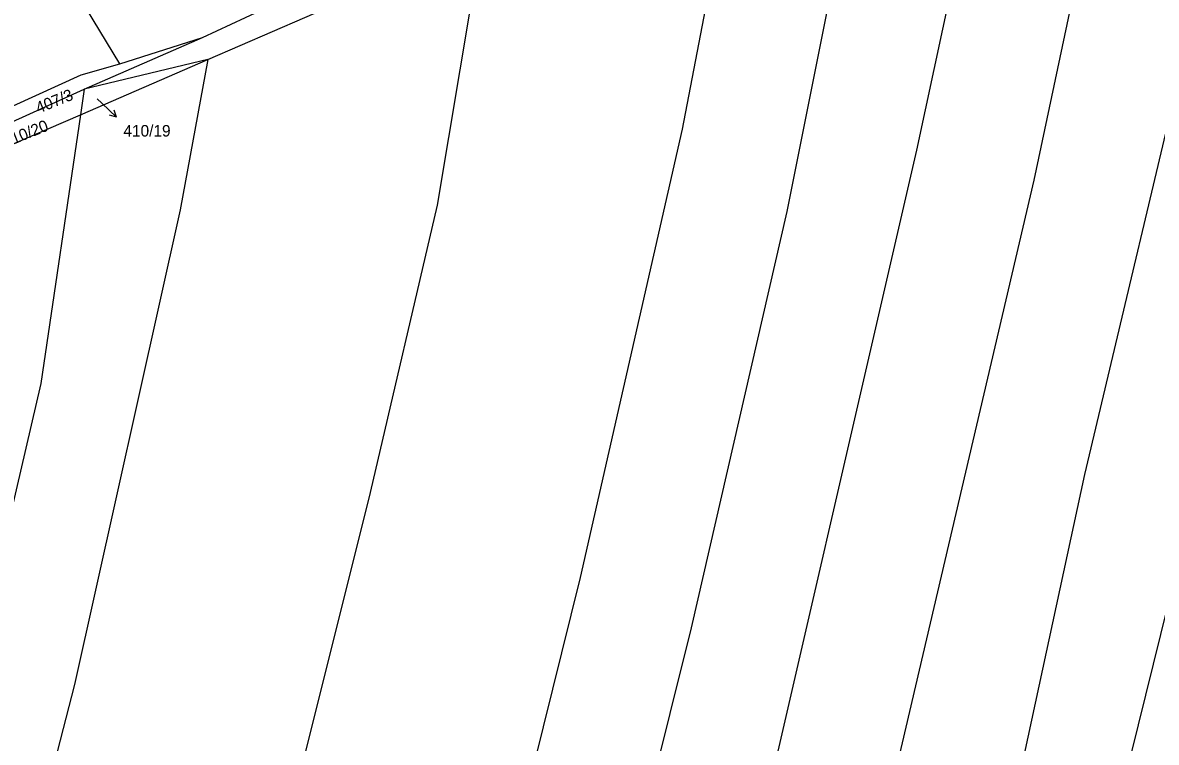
# Model space of a CAD drawing. Extents: x -757266 to -753360, y -1162585 to -1157740.
# Drawn here: x -754430.7 to -754263.6, y -1161041.7 to -1160935.6 of the extents above; entities that cross this region are included whole.
import ezdxf

# ---------------------------------------------------------------- set-up
doc = ezdxf.new("R2010")
doc.units = 0
for name, color, linetype in [('Hranice parcel', 7, 'Continuous'), ('Parcelní čísla', 7, 'Continuous'), ('Pop  PČ popisy', 7, 'Continuous')]:
    doc.layers.add(name, color=color, linetype=linetype)

msp = doc.modelspace()

# ---------------------------------------------------------------- linework, layer by layer
at = {"layer": 'Hranice parcel'}
for p, q in [((-754416.4, -1160941.65), (-754426.4, -1160924.9)), ((-754404.21, -1160937.76), (-754381.15, -1160926.96)), ((-754421.63, -1160945.35), (-754404.21, -1160937.76)), ((-754416.4, -1160941.65), (-754404.21, -1160937.76)), ((-754422.19, -1160949.13), (-754403.43, -1160940.99)), ((-754403.43, -1160940.99), (-754421.63, -1160945.35)), ((-754435.24, -1160951.53), (-754421.63, -1160945.35)), ((-754421.63, -1160945.35), (-754422.19, -1160949.13))]:
    msp.add_line(p, q, dxfattribs=at)
for points in [[(-754249.41, -1161060.34), (-754270.64, -1161056.98), (-754247.49, -1160963.34), (-754249.94, -1160940.51), (-754235.37, -1160867)], [(-754240.23, -1160869.33), (-754258.1, -1160934.43), (-754274.18, -1161002.2), (-754288.17, -1161067.13), (-754298.61, -1161110.97), (-754317.3, -1161179.08), (-754343.58, -1161284.28), (-754376.56, -1161413.76)], [(-754261.38, -1160876.02), (-754273.65, -1160920.93), (-754281.63, -1160958.76), (-754310.59, -1161082.5), (-754337.36, -1161190.1), (-754364.7, -1161299.26), (-754368.3, -1161317.87), (-754385.39, -1161380.66), (-754397.98, -1161421.24)], [(-754283.62, -1160882.92), (-754298.95, -1160954.38), (-754325.71, -1161070.45), (-754355.11, -1161191.34), (-754367.94, -1161239.65), (-754384.51, -1161312.03), (-754399.66, -1161368.8), (-754416.72, -1161429.57)], [(-754304.24, -1160894.28), (-754318.07, -1160963.42), (-754332.17, -1161024.81), (-754354.09, -1161112.84), (-754367.47, -1161162.24), (-754391.22, -1161260.86), (-754423.01, -1161387.9), (-754437.08, -1161437.2)], [(-754456.93, -1161443.16), (-754429.97, -1161346.68), (-754405.52, -1161245.43), (-754386.7, -1161171.68), (-754348.46, -1161017.36), (-754333.44, -1160951.24), (-754324.39, -1160904.15)], [(-754362.91, -1160922.53), (-754369.61, -1160962.49), (-754379.48, -1161004.84), (-754405.06, -1161107.32), (-754432.71, -1161216.34), (-754463.74, -1161345.43), (-754491.32, -1161447.74)], [(-754403.43, -1160940.99), (-754379.56, -1160930.63), (-754368.03, -1160924.54)], [(-754403.43, -1160940.99), (-754407.5, -1160963.16), (-754423.08, -1161033.13), (-754439.03, -1161094.99), (-754462.97, -1161192.11), (-754483.45, -1161269.72), (-754504.36, -1161364.59), (-754526.07, -1161449.84)], [(-754447.22, -1160954.91), (-754445.5, -1160953.9), (-754422.1, -1160943.25), (-754416.4, -1160941.65)], [(-754422.19, -1160949.13), (-754428.03, -1160988.77), (-754455.59, -1161107.42), (-754479.63, -1161201.91), (-754495.77, -1161261.7), (-754518.91, -1161363.15), (-754535.46, -1161424.7), (-754542.34, -1161448.06)], [(-754445.2, -1160958.32), (-754434, -1160954.26), (-754422.19, -1160949.13)]]:
    msp.add_lwpolyline(points, dxfattribs=at)
at = {"layer": 'Pop  PČ popisy'}
for p, q in [((-754419.73, -1160946.81), (-754419.04, -1160947.45)), ((-754419.04, -1160947.45), (-754416.845, -1160949.497)), ((-754416.845, -1160949.497), (-754417.919, -1160949.18)), ((-754416.845, -1160949.497), (-754417.236, -1160948.447))]:
    msp.add_line(p, q, dxfattribs=at)

# ---------------------------------------------------------------- texts
at = {"layer": 'Parcelní čísla'}
for s, p in [('407/3', (-754428.371, -1160948.978)), ('410/20', (-754433.201, -1160953.998))]:
    msp.add_text(s, height=1.7, rotation=21.999997, dxfattribs=at).set_placement(p)
msp.add_text('410/19', height=1.7, dxfattribs=at).set_placement((-754415.85, -1160952.348))

doc.saveas('drawing.dxf')
